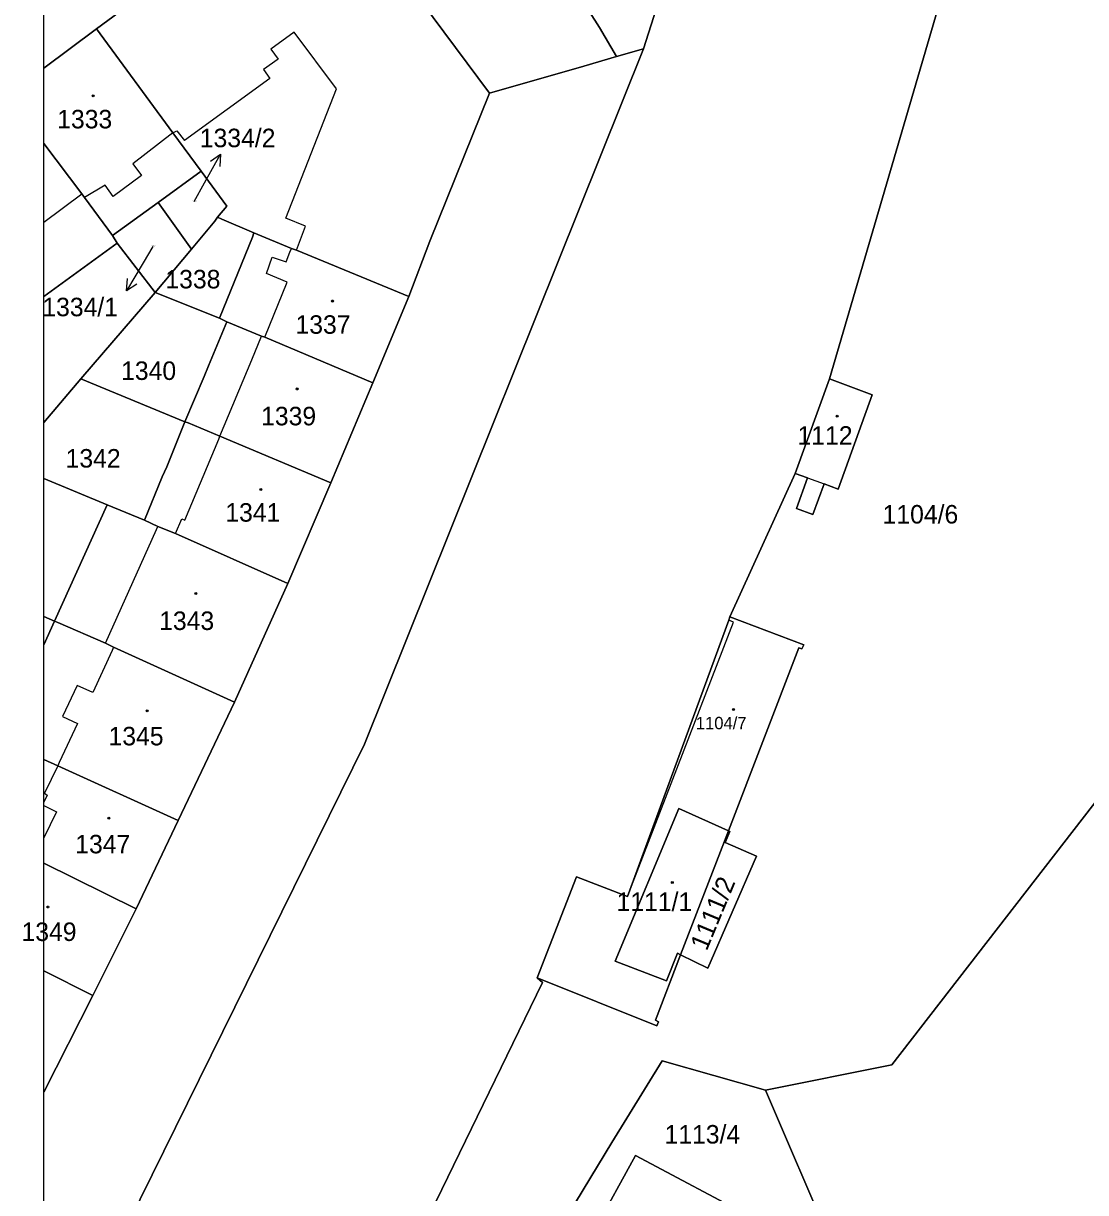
# Model space of a CAD drawing. Extents: x -596233 to -595156, y -1161235 to -1159375.
# Drawn here: x -596230.1 to -596132.5, y -1160472 to -1160364.6 of the extents above; entities that cross this region are included whole.
import ezdxf

# ---------------------------------------------------------------- set-up
doc = ezdxf.new("R2010")
doc.units = 0
for name, color, linetype in [('KN_CAR_KR', 7, 'Continuous'), ('KN_KULTURY', 7, 'Continuous'), ('KN_PARC_CIS_POM', 7, 'Continuous'), ('KN_PARC_CIS_POZ', 7, 'Continuous'), ('KN_PARC_CIS_STAV', 7, 'Continuous'), ('KN_PARC_PLOCHA', 7, 'Continuous'), ('PARC_C_SIPKA', 7, 'Continuous'), ('parcely_l', 7, 'Continuous')]:
    doc.layers.add(name, color=color, linetype=linetype)

msp = doc.modelspace()

# ---------------------------------------------------------------- linework, layer by layer
at = {"layer": 'KN_CAR_KR'}
for points in [[(-596205.2, -1160365.44), (-596207.37, -1160367)], [(-596201.32, -1160370.65), (-596205.2, -1160365.44)], [(-596207.37, -1160367), (-596206.67, -1160367.92)], [(-596206.67, -1160367.92), (-596208.03, -1160368.88)], [(-596208.03, -1160368.88), (-596207.46, -1160369.69)], [(-596207.46, -1160369.69), (-596215.3, -1160375.4)], [(-596205.97, -1160382.54), (-596201.32, -1160370.65)], [(-596216.35, -1160374.69), (-596216.01, -1160374.5)], [(-596216.01, -1160374.5), (-596215.3, -1160375.4)], [(-596216.35, -1160374.69), (-596220.04, -1160377.55)], [(-596220.04, -1160377.55), (-596219.23, -1160378.62)], [(-596219.23, -1160378.62), (-596221.86, -1160380.54)], [(-596222.59, -1160379.51), (-596224.49, -1160380.62)], [(-596221.86, -1160380.54), (-596222.59, -1160379.51)], [(-596228.2196, -1160382.887), (-596224.72, -1160380.3)], [(-596204.16, -1160383.26), (-596205.97, -1160382.54)], [(-596205.01, -1160385.48), (-596204.16, -1160383.26)], [(-596205.6, -1160385.64), (-596205.46, -1160385.31)], [(-596207.77, -1160387.62), (-596207.23, -1160386.1)], [(-596207.23, -1160386.1), (-596205.96, -1160386.53)], [(-596205.96, -1160386.53), (-596205.6, -1160385.64)], [(-596207.92, -1160393.46), (-596205.87, -1160388.42)], [(-596205.87, -1160388.42), (-596207.77, -1160387.62)], [(-596209.09, -1160395.53), (-596208.2, -1160393.36)], [(-596212.03, -1160402.54), (-596209.09, -1160395.53)], [(-596215.25, -1160410.26), (-596212.14, -1160402.82)], [(-596212.14, -1160402.82), (-596212.03, -1160402.54)], [(-596158.03, -1160406.39), (-596156.52, -1160406.94)], [(-596222.54, -1160421.57), (-596217.87, -1160411.12)], [(-596217.87, -1160411.12), (-596217.73, -1160410.85)], [(-596216.12, -1160411.49), (-596215.54, -1160410.14)], [(-596215.54, -1160410.14), (-596215.25, -1160410.26)], [(-596174.58, -1160444.84), (-596164.85, -1160419.65)], [(-596164.85, -1160419.65), (-596165.27, -1160419.47)], [(-596221.94, -1160422.25), (-596223.71, -1160426.1)], [(-596221.83, -1160421.93), (-596221.94, -1160422.25)], [(-596225.17, -1160425.47), (-596226.5, -1160428.32)], [(-596223.71, -1160426.1), (-596225.17, -1160425.47)], [(-596225.12, -1160428.95), (-596226.8, -1160432.54)], [(-596226.5, -1160428.32), (-596225.12, -1160428.95)], [(-596226.8, -1160432.54), (-596226.93, -1160432.84)], [(-596226.93, -1160432.84), (-596228.17, -1160435.36)], [(-596227.9, -1160435.54), (-596228.2196, -1160436.165)], [(-596228.17, -1160435.36), (-596227.9, -1160435.54)], [(-596228.2196, -1160436.4842), (-596227.05, -1160437.06)], [(-596227.05, -1160437.06), (-596228.2196, -1160439.4487)]]:
    msp.add_lwpolyline(points, dxfattribs=at)
at = {"layer": 'KN_KULTURY'}
for centre, radius in [((-596223.68, -1160371.3), 0.09), ((-596223.68, -1160371.3), 0.0398), ((-596201.69, -1160390.14), 0.09), ((-596201.69, -1160390.14), 0.0398), ((-596204.94, -1160398.22), 0.09), ((-596204.94, -1160398.22), 0.0398), ((-596155.3, -1160400.73), 0.09), ((-596155.3, -1160400.73), 0.0398), ((-596208.28, -1160407.46), 0.09), ((-596208.28, -1160407.46), 0.0398), ((-596214.25, -1160417.01), 0.09), ((-596214.25, -1160417.01), 0.0398), ((-596218.73, -1160427.78), 0.09), ((-596218.73, -1160427.78), 0.0398), ((-596164.83, -1160427.66), 0.09), ((-596164.83, -1160427.66), 0.0398), ((-596222.24, -1160437.65), 0.09), ((-596222.24, -1160437.65), 0.0398), ((-596170.46, -1160443.56), 0.09), ((-596170.46, -1160443.56), 0.0398), ((-596227.85, -1160445.81), 0.09), ((-596227.85, -1160445.81), 0.0398)]:
    msp.add_circle(centre, radius, dxfattribs=at)
at = {"layer": 'KN_PARC_PLOCHA'}
for points in [[(-596149.41, -1160292.5), (-596150.56, -1160296.12), (-596153.03, -1160303.95), (-596166.35, -1160345.76), (-596173.1, -1160366.96), (-596175.59, -1160367.68), (-596177.14, -1160365), (-596184.99, -1160352.7), (-596185.53, -1160351.52), (-596185.51, -1160350.37), (-596182.27, -1160340.2), (-596176.64, -1160322.97), (-596175.28, -1160318.77), (-596170.99, -1160305.65), (-596169.82, -1160301.96), (-596165.8, -1160289.46), (-596155.92, -1160291.31)], [(-596156.01, -1160397.29), (-596159.18, -1160405.97), (-596165.16, -1160419.16), (-596165.27, -1160419.47), (-596174.58, -1160444.84), (-596179.28, -1160443.04), (-596182.88, -1160452.32), (-596182.4, -1160452.75), (-596197.11, -1160482.96), (-596207, -1160501.44), (-596222.09, -1160527.47), (-596215.28, -1160532.28), (-596216.94, -1160535.95), (-596228.2196, -1160554.8358), (-596228.2196, -1160490.56), (-596228.02, -1160490.24), (-596198.75, -1160430.85), (-596173.1, -1160366.96), (-596166.35, -1160345.76), (-596143.41, -1160354.18)], [(-596187.26, -1160371.06), (-596192.73, -1160384.63), (-596194.67, -1160389.73), (-596205.01, -1160385.48), (-596205.46, -1160385.31), (-596208.93, -1160383.88), (-596211.85, -1160382.61), (-596212.25, -1160382.45), (-596211.39, -1160381.42), (-596213.75, -1160378.21), (-596216.35, -1160374.69), (-596223.37, -1160365.13), (-596202.87, -1160350.03)], [(-596213.75, -1160378.21), (-596217.72, -1160381.09), (-596221.92, -1160384.13), (-596224.49, -1160380.62), (-596224.72, -1160380.3), (-596228.2196, -1160375.6697), (-596228.2196, -1160368.7539), (-596223.37, -1160365.13), (-596216.35, -1160374.69)], [(-596228.2196, -1160490.56), (-596228.2196, -1160462.8312), (-596223.71, -1160453.93), (-596219.74, -1160445.99), (-596215.86, -1160437.87), (-596210.71, -1160426.98), (-596205.78, -1160416.09), (-596201.83, -1160406.84), (-596197.99, -1160397.66), (-596194.67, -1160389.73), (-596192.73, -1160384.63), (-596187.26, -1160371.06), (-596178.6, -1160368.55), (-596175.59, -1160367.68), (-596173.1, -1160366.96), (-596198.75, -1160430.85), (-596228.02, -1160490.24)], [(-596221.92, -1160384.13), (-596221.47, -1160384.83), (-596228.2196, -1160389.7381), (-596228.2196, -1160375.6697), (-596224.72, -1160380.3), (-596224.49, -1160380.62)], [(-596212.25, -1160382.45), (-596212.5, -1160382.8), (-596214.65, -1160385.37), (-596217.72, -1160381.09), (-596213.75, -1160378.21), (-596211.39, -1160381.42)], [(-596214.65, -1160385.37), (-596217.99, -1160389.35), (-596221.47, -1160384.83), (-596221.92, -1160384.13), (-596217.72, -1160381.09)], [(-596208.93, -1160383.88), (-596209.04, -1160384.26), (-596212.07, -1160391.72), (-596217.99, -1160389.35), (-596214.65, -1160385.37), (-596212.5, -1160382.8), (-596212.25, -1160382.45), (-596211.85, -1160382.61)], [(-596194.67, -1160389.73), (-596197.99, -1160397.66), (-596207.92, -1160393.46), (-596208.2, -1160393.36), (-596211.41, -1160392.04), (-596212.07, -1160391.72), (-596209.04, -1160384.26), (-596208.93, -1160383.88), (-596205.46, -1160385.31), (-596205.01, -1160385.48)], [(-596217.99, -1160389.35), (-596224.81, -1160397.29), (-596228.2196, -1160401.2901), (-596228.2196, -1160389.7381), (-596221.47, -1160384.83)], [(-596212.07, -1160391.72), (-596211.41, -1160392.04), (-596213.1, -1160396.09), (-596213.47, -1160397.08), (-596215.25, -1160401.24), (-596224.81, -1160397.29), (-596217.99, -1160389.35)], [(-596197.99, -1160397.66), (-596201.83, -1160406.84), (-596212.03, -1160402.54), (-596214.95, -1160401.32), (-596215.25, -1160401.24), (-596213.47, -1160397.08), (-596213.1, -1160396.09), (-596211.41, -1160392.04), (-596208.2, -1160393.36), (-596207.92, -1160393.46)], [(-596215.25, -1160401.24), (-596216.91, -1160405.38), (-596217.35, -1160406.3), (-596218.97, -1160410.27), (-596222.41, -1160408.87), (-596228.2196, -1160406.4343), (-596228.2196, -1160401.2901), (-596224.81, -1160397.29)], [(-596159.18, -1160405.97), (-596156.01, -1160397.29), (-596152.08, -1160398.77), (-596155.23, -1160407.41), (-596156.52, -1160406.94), (-596157.54, -1160409.74), (-596159.05, -1160409.2), (-596158.03, -1160406.39)], [(-596201.83, -1160406.84), (-596205.78, -1160416.09), (-596216.12, -1160411.49), (-596217.73, -1160410.85), (-596218.97, -1160410.27), (-596217.35, -1160406.3), (-596216.91, -1160405.38), (-596215.25, -1160401.24), (-596214.95, -1160401.32), (-596212.03, -1160402.54)], [(-596222.41, -1160408.87), (-596227.24, -1160419.54), (-596228.2196, -1160419.1163), (-596228.2196, -1160406.4343)], [(-596218.97, -1160410.27), (-596217.73, -1160410.85), (-596216.12, -1160411.49), (-596205.78, -1160416.09), (-596210.71, -1160426.98), (-596221.83, -1160421.93), (-596222.54, -1160421.57), (-596226.94, -1160419.68), (-596227.24, -1160419.54), (-596222.41, -1160408.87)], [(-596227.24, -1160419.54), (-596228.2196, -1160421.7331), (-596228.2196, -1160419.1163)], [(-596210.71, -1160426.98), (-596215.86, -1160437.87), (-596226.93, -1160432.84), (-596228.2196, -1160432.2632), (-596228.2196, -1160421.7331), (-596227.24, -1160419.54), (-596226.94, -1160419.68), (-596222.54, -1160421.57), (-596221.83, -1160421.93)], [(-596165.31, -1160438.81), (-596169.85, -1160436.75), (-596175.71, -1160450.77), (-596170.99, -1160452.59), (-596170, -1160450.06), (-596169.7, -1160450.2), (-596172.02, -1160456.21), (-596171.74, -1160456.36), (-596171.88, -1160456.72), (-596182.88, -1160452.32), (-596179.28, -1160443.04), (-596174.58, -1160444.84), (-596165.27, -1160419.47), (-596165.16, -1160419.16), (-596158.39, -1160421.72), (-596158.55, -1160422.1), (-596158.83, -1160422)], [(-596215.86, -1160437.87), (-596219.74, -1160445.99), (-596228.2196, -1160441.7817), (-596228.2196, -1160432.2632), (-596226.93, -1160432.84)], [(-596165.31, -1160438.81), (-596169.7, -1160450.2), (-596170, -1160450.06), (-596170.99, -1160452.59), (-596175.71, -1160450.77), (-596169.85, -1160436.75)], [(-596169.7, -1160450.2), (-596165.31, -1160438.81), (-596165.19, -1160438.87), (-596165.61, -1160439.89), (-596162.73, -1160441.13), (-596167.2, -1160451.43)], [(-596219.74, -1160445.99), (-596223.71, -1160453.93), (-596228.2196, -1160451.6667), (-596228.2196, -1160441.7817)], [(-596223.71, -1160453.93), (-596228.2196, -1160462.8312), (-596228.2196, -1160451.6667)], [(-596161.9, -1160462.63), (-596155.81, -1160476.83), (-596146.19, -1160501.06), (-596150.58, -1160505.41), (-596146.81, -1160515.14), (-596134.16, -1160550.27), (-596136.75, -1160546.39), (-596160.82, -1160482.95), (-596166.04, -1160480.63), (-596162.78, -1160474.53), (-596173.83, -1160468.63), (-596177.6, -1160475.51), (-596171.62, -1160478.7), (-596173.19, -1160479.53), (-596181.22, -1160484.51), (-596205.27, -1160517.49), (-596216.1, -1160536.46), (-596216.94, -1160535.95), (-596215.28, -1160532.28), (-596176.02, -1160467.44), (-596171.38, -1160459.94)], [(-596166.04, -1160480.63), (-596167.86, -1160479.82), (-596165.29, -1160475.12), (-596168.18, -1160473.54), (-596170.75, -1160478.24), (-596171.62, -1160478.7), (-596177.6, -1160475.51), (-596173.83, -1160468.63), (-596162.78, -1160474.53)]]:
    msp.add_lwpolyline(points, close=True, dxfattribs=at)
for points in [[(-596111.76, -1160310.17), (-596112.65, -1160313.55), (-596121.51, -1160347.3), (-596123.04, -1160355.87), (-596124.57, -1160364.46), (-596126.7, -1160376.38), (-596129.41, -1160376.77), (-596130.45, -1160393.85), (-596130.44, -1160394.41), (-596130.17, -1160409.95), (-596129.96, -1160421.71), (-596129.22, -1160433.13), (-596150.29, -1160460.31), (-596161.9, -1160462.63), (-596171.38, -1160459.94), (-596176.02, -1160467.44), (-596215.28, -1160532.28)], [(-596184.99, -1160352.7), (-596177.14, -1160365), (-596175.59, -1160367.68), (-596178.6, -1160368.55), (-596187.26, -1160371.06), (-596202.87, -1160350.03), (-596223.37, -1160365.13), (-596228.2196, -1160368.7539), (-596228.2196, -1160350.1912)], [(-596197.11, -1160482.96), (-596182.4, -1160452.75), (-596182.88, -1160452.32), (-596171.88, -1160456.72), (-596171.74, -1160456.36), (-596172.02, -1160456.21), (-596169.7, -1160450.2), (-596167.2, -1160451.43), (-596162.73, -1160441.13), (-596165.61, -1160439.89), (-596165.19, -1160438.87), (-596165.31, -1160438.81), (-596158.83, -1160422), (-596158.55, -1160422.1), (-596158.39, -1160421.72), (-596165.16, -1160419.16), (-596159.18, -1160405.97), (-596158.03, -1160406.39), (-596159.05, -1160409.2), (-596157.54, -1160409.74), (-596156.52, -1160406.94), (-596155.23, -1160407.41), (-596152.08, -1160398.77), (-596156.01, -1160397.29), (-596143.41, -1160354.18)], [(-596155.81, -1160476.83), (-596161.9, -1160462.63), (-596150.29, -1160460.31), (-596129.22, -1160433.13), (-596126.04, -1160434.92), (-596125.64, -1160438.33), (-596124.81, -1160445.5), (-596124, -1160452.52), (-596122.76, -1160463.19), (-596116.65, -1160494.33)]]:
    msp.add_lwpolyline(points, dxfattribs=at)
at = {"layer": 'PARC_C_SIPKA'}
for points in [[(-596214.41, -1160380.99), (-596213.45, -1160379.28), (-596211.9848, -1160376.6621)], [(-596212.9095, -1160377.2906), (-596211.9848, -1160376.6621), (-596212.0369, -1160377.779)], [(-596218.19, -1160385.13), (-596219.08, -1160386.62), (-596220.6145, -1160389.1979)], [(-596219.6733, -1160388.5943), (-596220.6145, -1160389.1979), (-596220.5326, -1160388.0828)]]:
    msp.add_lwpolyline(points, dxfattribs=at)
at = {"layer": 'parcely_l'}
for points in [[(-596165.8, -1160289.46), (-596169.82, -1160301.96), (-596170.99, -1160305.65), (-596175.28, -1160318.77), (-596176.64, -1160322.97), (-596182.27, -1160340.2), (-596185.51, -1160350.37), (-596185.53, -1160351.52), (-596184.99, -1160352.7), (-596177.14, -1160365), (-596175.59, -1160367.68)], [(-596173.1, -1160366.96), (-596166.35, -1160345.76)], [(-596166.35, -1160345.76), (-596143.41, -1160354.18), (-596156.01, -1160397.29)], [(-596228.2196, -1160368.7539), (-596228.2196, -1160350.1912)], [(-596223.37, -1160365.13), (-596202.87, -1160350.03), (-596187.26, -1160371.06)], [(-596223.37, -1160365.13), (-596228.2196, -1160368.7539)], [(-596213.75, -1160378.21), (-596216.35, -1160374.69), (-596223.37, -1160365.13)], [(-596228.2196, -1160490.56), (-596228.02, -1160490.24), (-596198.75, -1160430.85), (-596173.1, -1160366.96)], [(-596173.1, -1160366.96), (-596175.59, -1160367.68)], [(-596175.59, -1160367.68), (-596178.6, -1160368.55), (-596187.26, -1160371.06)], [(-596228.2196, -1160375.6697), (-596228.2196, -1160368.7539)], [(-596187.26, -1160371.06), (-596192.73, -1160384.63), (-596194.67, -1160389.73)], [(-596228.2196, -1160389.7381), (-596228.2196, -1160375.6697)], [(-596228.2196, -1160375.6697), (-596224.72, -1160380.3), (-596224.49, -1160380.62), (-596221.92, -1160384.13)], [(-596213.75, -1160378.21), (-596217.72, -1160381.09)], [(-596212.25, -1160382.45), (-596211.39, -1160381.42), (-596213.75, -1160378.21)], [(-596217.72, -1160381.09), (-596221.92, -1160384.13)], [(-596217.72, -1160381.09), (-596214.65, -1160385.37)], [(-596214.65, -1160385.37), (-596212.5, -1160382.8), (-596212.25, -1160382.45)], [(-596208.93, -1160383.88), (-596211.85, -1160382.61), (-596212.25, -1160382.45)], [(-596221.92, -1160384.13), (-596221.47, -1160384.83)], [(-596212.07, -1160391.72), (-596209.04, -1160384.26), (-596208.93, -1160383.88)], [(-596194.67, -1160389.73), (-596205.01, -1160385.48), (-596205.46, -1160385.31), (-596208.93, -1160383.88)], [(-596221.47, -1160384.83), (-596228.2196, -1160389.7381)], [(-596217.99, -1160389.35), (-596221.47, -1160384.83)], [(-596214.65, -1160385.37), (-596217.99, -1160389.35)], [(-596217.99, -1160389.35), (-596224.81, -1160397.29)], [(-596217.99, -1160389.35), (-596212.07, -1160391.72)], [(-596228.2196, -1160401.2901), (-596228.2196, -1160389.7381)], [(-596197.99, -1160397.66), (-596194.67, -1160389.73)], [(-596212.07, -1160391.72), (-596211.41, -1160392.04)], [(-596215.25, -1160401.24), (-596213.47, -1160397.08), (-596213.1, -1160396.09), (-596211.41, -1160392.04)], [(-596211.41, -1160392.04), (-596208.2, -1160393.36), (-596207.92, -1160393.46), (-596197.99, -1160397.66)], [(-596228.2196, -1160401.2901), (-596224.81, -1160397.29)], [(-596224.81, -1160397.29), (-596215.25, -1160401.24)], [(-596197.99, -1160397.66), (-596201.83, -1160406.84)], [(-596156.01, -1160397.29), (-596159.18, -1160405.97)], [(-596159.18, -1160405.97), (-596158.03, -1160406.39), (-596159.05, -1160409.2), (-596157.54, -1160409.74), (-596156.52, -1160406.94), (-596155.23, -1160407.41), (-596152.08, -1160398.77), (-596156.01, -1160397.29)], [(-596228.2196, -1160406.4343), (-596228.2196, -1160401.2901)], [(-596215.25, -1160401.24), (-596216.91, -1160405.38), (-596217.35, -1160406.3), (-596218.97, -1160410.27)], [(-596201.83, -1160406.84), (-596212.03, -1160402.54), (-596214.95, -1160401.32), (-596215.25, -1160401.24)], [(-596222.41, -1160408.87), (-596228.2196, -1160406.4343)], [(-596228.2196, -1160419.1163), (-596228.2196, -1160406.4343)], [(-596159.18, -1160405.97), (-596165.16, -1160419.16)], [(-596201.83, -1160406.84), (-596205.78, -1160416.09)], [(-596222.41, -1160408.87), (-596227.24, -1160419.54)], [(-596218.97, -1160410.27), (-596222.41, -1160408.87)], [(-596205.78, -1160416.09), (-596216.12, -1160411.49), (-596217.73, -1160410.85), (-596218.97, -1160410.27)], [(-596210.71, -1160426.98), (-596205.78, -1160416.09)], [(-596228.2196, -1160421.7331), (-596228.2196, -1160419.1163)], [(-596228.2196, -1160419.1163), (-596227.24, -1160419.54)], [(-596227.24, -1160419.54), (-596228.2196, -1160421.7331)], [(-596210.71, -1160426.98), (-596221.83, -1160421.93), (-596222.54, -1160421.57), (-596226.94, -1160419.68), (-596227.24, -1160419.54)], [(-596165.16, -1160419.16), (-596165.27, -1160419.47), (-596174.58, -1160444.84), (-596179.28, -1160443.04), (-596182.88, -1160452.32)], [(-596165.31, -1160438.81), (-596158.83, -1160422), (-596158.55, -1160422.1), (-596158.39, -1160421.72), (-596165.16, -1160419.16)], [(-596228.2196, -1160432.2632), (-596228.2196, -1160421.7331)], [(-596215.86, -1160437.87), (-596210.71, -1160426.98)], [(-596228.2196, -1160441.7817), (-596228.2196, -1160432.2632)], [(-596228.2196, -1160432.2632), (-596226.93, -1160432.84), (-596215.86, -1160437.87)], [(-596129.22, -1160433.13), (-596150.29, -1160460.31), (-596161.9, -1160462.63)], [(-596169.7, -1160450.2), (-596170, -1160450.06), (-596170.99, -1160452.59), (-596175.71, -1160450.77), (-596169.85, -1160436.75), (-596165.31, -1160438.81)], [(-596219.74, -1160445.99), (-596215.86, -1160437.87)], [(-596169.7, -1160450.2), (-596165.31, -1160438.81)], [(-596165.31, -1160438.81), (-596165.19, -1160438.87), (-596165.61, -1160439.89), (-596162.73, -1160441.13), (-596167.2, -1160451.43), (-596169.7, -1160450.2)], [(-596228.2196, -1160451.6667), (-596228.2196, -1160441.7817)], [(-596228.2196, -1160441.7817), (-596219.74, -1160445.99)], [(-596219.74, -1160445.99), (-596223.71, -1160453.93)], [(-596182.88, -1160452.32), (-596171.88, -1160456.72), (-596171.74, -1160456.36), (-596172.02, -1160456.21), (-596169.7, -1160450.2)], [(-596223.71, -1160453.93), (-596228.2196, -1160451.6667)], [(-596228.2196, -1160462.8312), (-596228.2196, -1160451.6667)], [(-596182.88, -1160452.32), (-596182.4, -1160452.75), (-596197.11, -1160482.96), (-596207, -1160501.44), (-596222.09, -1160527.47), (-596215.28, -1160532.28)], [(-596228.2196, -1160462.8312), (-596223.71, -1160453.93)], [(-596161.9, -1160462.63), (-596171.38, -1160459.94), (-596176.02, -1160467.44), (-596215.28, -1160532.28)], [(-596134.16, -1160550.27), (-596146.81, -1160515.14), (-596150.58, -1160505.41), (-596146.19, -1160501.06), (-596155.81, -1160476.83), (-596161.9, -1160462.63)], [(-596228.2196, -1160490.56), (-596228.2196, -1160462.8312)], [(-596171.62, -1160478.7), (-596177.6, -1160475.51), (-596173.83, -1160468.63), (-596162.78, -1160474.53), (-596166.04, -1160480.63)]]:
    msp.add_lwpolyline(points, dxfattribs=at)

# ---------------------------------------------------------------- texts
at = {"layer": 'KN_PARC_CIS_POM'}
for s, p in [('1334/2', (-596214.5433, -1160380.99)), ('1334/1', (-596218.3233, -1160385.13))]:
    msp.add_text(s, height=0.1, dxfattribs=at).set_placement(p)
at = {"layer": 'KN_PARC_CIS_POZ'}
for s, p in [('1334/2', (-596213.8866, -1160376.01)), ('1338', (-596217.0466, -1160388.98)), ('1334/1', (-596228.3566, -1160391.54)), ('1340', (-596221.1166, -1160397.39)), ('1342', (-596226.2166, -1160405.44)), ('1104/6', (-596151.1366, -1160410.58)), ('1113/4', (-596171.1766, -1160467.54))]:
    msp.add_text(s, height=1.7, dxfattribs=at).set_placement(p)
msp.add_text('1111/2', height=1.7, rotation=67.411246, dxfattribs=at).set_placement((-596167.3001, -1160449.9171))
at = {"layer": 'KN_PARC_CIS_STAV'}
for s, height, p in [('1333', 1.7, (-596226.9916, -1160374.28)), ('1337', 1.7, (-596205.0916, -1160393.15)), ('1339', 1.7, (-596208.2516, -1160401.56)), ('1112', 1.7, (-596158.9566, -1160403.34)), ('1341', 1.7, (-596211.5416, -1160410.41)), ('1343', 1.7, (-596217.6216, -1160420.36)), ('1104/7', 1.14, (-596168.3, -1160429.48)), ('1345', 1.7, (-596222.2716, -1160430.96)), ('1347', 1.7, (-596225.3316, -1160440.88)), ('1111/1', 1.7, (-596175.5866, -1160446.17)), ('1349', 1.7, (-596230.2714, -1160448.93))]:
    msp.add_text(s, height=height, dxfattribs=at).set_placement(p)

doc.saveas('drawing.dxf')
